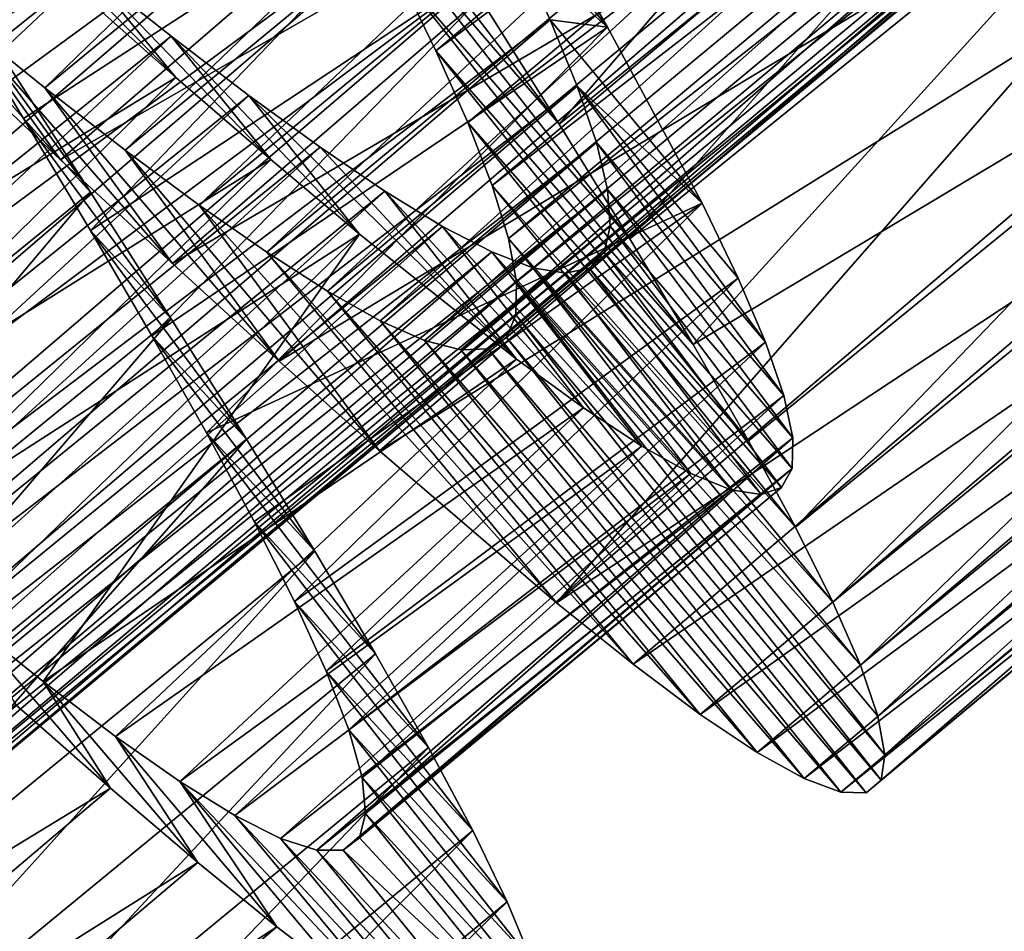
# Model space of a CAD drawing. Header units: millimetres. Extents: x -182 to 217, y -96 to 236.
# Tile 295 of 458: x 120.41 to 124.47, y -91.65 to -87.89. Entities that reach past the tile are written whole.
import ezdxf

# ---------------------------------------------------------------- set-up
doc = ezdxf.new("R2010")
doc.units = ezdxf.units.MM
doc.header["$LTSCALE"] = 52.148148
for name, color, linetype in [('969', 7, 'CONTINUOUS'), ('970', 7, 'CONTINUOUS'), ('971', 7, 'CONTINUOUS'), ('989', 7, 'CONTINUOUS'), ('990', 7, 'CONTINUOUS'), ('991', 7, 'CONTINUOUS')]:
    doc.layers.add(name, color=color, linetype=linetype)

msp = doc.modelspace()

# ---------------------------------------------------------------- linework, layer by layer
at = {"layer": '969', "color": 7, "linetype": 'CONTINUOUS', "true_color": 0xaaaaaa}
for points in [[(122.3127, -87.8145, -0.0798), (122.6311, -88.3205, 0.2989), (121.5735, -86.944, 2.032), (122.3127, -87.8145, -0.0798)], [(121.5735, -86.944, 2.032), (122.6311, -88.3205, 0.2989), (121.7805, -87.3314, 2.3177), (121.5735, -86.944, 2.032)], [(122.6311, -88.3205, 0.2989), (122.9226, -88.794, 0.7337), (121.7805, -87.3314, 2.3177), (122.6311, -88.3205, 0.2989)], [(121.7805, -87.3314, 2.3177), (122.9226, -88.794, 0.7337), (121.9645, -87.6903, 2.6478), (121.7805, -87.3314, 2.3177)], [(120.5742, -88.4677, 12.3911), (120.0959, -88.0188, 12.6437), (119.7903, -87.5873, 10.2833), (120.5742, -88.4677, 12.3911)], [(120.1578, -87.8886, 10.0696), (120.5742, -88.4677, 12.3911), (119.7903, -87.5873, 10.2833), (120.1578, -87.8886, 10.0696)], [(122.9226, -88.794, 0.7337), (123.1834, -89.2302, 1.2194), (121.9645, -87.6903, 2.6478), (122.9226, -88.794, 0.7337)], [(121.9645, -87.6903, 2.6478), (123.1834, -89.2302, 1.2194), (122.1228, -88.0182, 3.0189), (121.9645, -87.6903, 2.6478)], [(121.0353, -88.8956, 12.0736), (120.5742, -88.4677, 12.3911), (120.1578, -87.8886, 10.0696), (121.0353, -88.8956, 12.0736)], [(120.5095, -88.1706, 9.8039), (121.0353, -88.8956, 12.0736), (120.1578, -87.8886, 10.0696), (120.5095, -88.1706, 9.8039)], [(123.1834, -89.2302, 1.2194), (123.4119, -89.628, 1.7544), (122.1228, -88.0182, 3.0189), (123.1834, -89.2302, 1.2194)], [(122.1228, -88.0182, 3.0189), (123.4119, -89.628, 1.7544), (122.2539, -88.3144, 3.4297), (122.1228, -88.0182, 3.0189)], [(121.4761, -89.2986, 11.6937), (121.0353, -88.8956, 12.0736), (120.5095, -88.1706, 9.8039), (121.4761, -89.2986, 11.6937)], [(120.8405, -88.4277, 9.4908), (121.4761, -89.2986, 11.6937), (120.5095, -88.1706, 9.8039), (120.8405, -88.4277, 9.4908)], [(123.4119, -89.628, 1.7544), (123.6055, -89.9847, 2.3343), (122.2539, -88.3144, 3.4297), (123.4119, -89.628, 1.7544)], [(122.2539, -88.3144, 3.4297), (123.6055, -89.9847, 2.3343), (122.3545, -88.5741, 3.8726), (122.2539, -88.3144, 3.4297)], [(121.8893, -89.669, 11.2583), (121.4761, -89.2986, 11.6937), (120.8405, -88.4277, 9.4908), (121.8893, -89.669, 11.2583)], [(121.1457, -88.6547, 9.1359), (121.8893, -89.669, 11.2583), (120.8405, -88.4277, 9.4908), (121.1457, -88.6547, 9.1359)], [(123.6055, -89.9847, 2.3343), (123.7603, -90.2943, 2.9486), (122.3545, -88.5741, 3.8726), (123.6055, -89.9847, 2.3343)], [(122.3545, -88.5741, 3.8726), (123.7603, -90.2943, 2.9486), (122.422, -88.7935, 4.3401), (122.3545, -88.5741, 3.8726)], [(122.6203, -90.2966, 10.238), (121.8893, -89.669, 11.2583), (121.1457, -88.6547, 9.1359), (122.6203, -90.2966, 10.238)], [(121.4245, -88.8499, 8.7409), (122.6203, -90.2966, 10.238), (121.1457, -88.6547, 9.1359), (121.4245, -88.8499, 8.7409)], [(123.7603, -90.2943, 2.9486), (123.874, -90.5541, 3.5902), (122.422, -88.7935, 4.3401), (123.7603, -90.2943, 2.9486)], [(122.422, -88.7935, 4.3401), (123.874, -90.5541, 3.5902), (122.4552, -88.9721, 4.8294), (122.422, -88.7935, 4.3401)], [(122.9363, -90.5502, 9.6575), (122.6203, -90.2966, 10.238), (121.4245, -88.8499, 8.7409), (122.9363, -90.5502, 9.6575)], [(121.6751, -89.0106, 8.3096), (122.9363, -90.5502, 9.6575), (121.4245, -88.8499, 8.7409), (121.6751, -89.0106, 8.3096)], [(122.4552, -88.9721, 4.8294), (123.9745, -90.9235, 4.9478), (122.4527, -89.1085, 5.3351), (122.4552, -88.9721, 4.8294)], [(123.9459, -90.7644, 4.2586), (123.9745, -90.9235, 4.9478), (122.4552, -88.9721, 4.8294), (123.9459, -90.7644, 4.2586)], [(123.874, -90.5541, 3.5902), (123.9459, -90.7644, 4.2586), (122.4552, -88.9721, 4.8294), (123.874, -90.5541, 3.5902)], [(123.213, -90.7572, 9.0422), (122.9363, -90.5502, 9.6575), (121.6751, -89.0106, 8.3096), (123.213, -90.7572, 9.0422)], [(121.8926, -89.1323, 7.852), (123.213, -90.7572, 9.0422), (121.6751, -89.0106, 8.3096), (121.8926, -89.1323, 7.852)], [(122.4527, -89.1085, 5.3351), (123.9588, -91.029, 5.6452), (122.4138, -89.2009, 5.8476), (122.4527, -89.1085, 5.3351)], [(123.9745, -90.9235, 4.9478), (123.9588, -91.029, 5.6452), (122.4527, -89.1085, 5.3351), (123.9745, -90.9235, 4.9478)], [(123.4482, -90.9149, 8.3989), (123.213, -90.7572, 9.0422), (121.8926, -89.1323, 7.852), (123.4482, -90.9149, 8.3989)], [(122.076, -89.2134, 7.3717), (123.4482, -90.9149, 8.3989), (121.8926, -89.1323, 7.852), (122.076, -89.2134, 7.3717)], [(122.4138, -89.2009, 5.8476), (123.8982, -91.0803, 6.3434), (122.3381, -89.2488, 6.3608), (122.4138, -89.2009, 5.8476)], [(123.9588, -91.029, 5.6452), (123.8982, -91.0803, 6.3434), (122.4138, -89.2009, 5.8476), (123.9588, -91.029, 5.6452)], [(123.6417, -91.0223, 7.7297), (123.4482, -90.9149, 8.3989), (122.076, -89.2134, 7.3717), (123.6417, -91.0223, 7.7297)], [(122.2252, -89.2528, 6.8715), (123.6417, -91.0223, 7.7297), (122.076, -89.2134, 7.3717), (122.2252, -89.2528, 6.8715)], [(122.3381, -89.2488, 6.3608), (123.7924, -91.078, 7.0404), (122.2252, -89.2528, 6.8715), (122.3381, -89.2488, 6.3608)], [(123.7924, -91.078, 7.0404), (123.6417, -91.0223, 7.7297), (122.2252, -89.2528, 6.8715), (123.7924, -91.078, 7.0404)], [(123.8982, -91.0803, 6.3434), (123.7924, -91.078, 7.0404), (122.3381, -89.2488, 6.3608), (123.8982, -91.0803, 6.3434)]]:
    msp.add_3dface(points, dxfattribs=at)
at = {"layer": '970', "color": 7, "linetype": 'CONTINUOUS', "true_color": 0xaaaaaa}
for points in [[(124.3122, -87.5883, 11.2965), (124.6967, -87.9249, 10.8144), (123.8104, -86.987, 10.3873), (124.3122, -87.5883, 11.2965)], [(123.8104, -86.987, 10.3873), (124.6967, -87.9249, 10.8144), (124.1565, -87.2709, 9.9648), (123.8104, -86.987, 10.3873)], [(124.6967, -87.9249, 10.8144), (125.0493, -88.223, 10.2832), (124.1565, -87.2709, 9.9648), (124.6967, -87.9249, 10.8144)], [(124.1565, -87.2709, 9.9648), (125.0493, -88.223, 10.2832), (124.4731, -87.5192, 9.4972), (124.1565, -87.2709, 9.9648)], [(120.6968, -88.6012, -0.307), (120.3458, -88.0571, -0.5779), (120.1284, -87.8164, 0.5819), (120.6968, -88.6012, -0.307)], [(120.4215, -88.298, 0.8294), (120.6968, -88.6012, -0.307), (120.1284, -87.8164, 0.5819), (120.4215, -88.298, 0.8294)], [(121.03, -89.1244, 0.0285), (120.6968, -88.6012, -0.307), (120.4215, -88.298, 0.8294), (121.03, -89.1244, 0.0285)], [(120.6971, -88.7593, 1.1356), (121.03, -89.1244, 0.0285), (120.4215, -88.298, 0.8294), (120.6971, -88.7593, 1.1356)], [(121.3407, -89.6212, 0.4248), (121.03, -89.1244, 0.0285), (120.6971, -88.7593, 1.1356), (121.3407, -89.6212, 0.4248)], [(120.9505, -89.1941, 1.4962), (121.3407, -89.6212, 0.4248), (120.6971, -88.7593, 1.1356), (120.9505, -89.1941, 1.4962)], [(121.6231, -90.0834, 0.875), (121.3407, -89.6212, 0.4248), (120.9505, -89.1941, 1.4962), (121.6231, -90.0834, 0.875)], [(121.1766, -89.5954, 1.9048), (121.6231, -90.0834, 0.875), (120.9505, -89.1941, 1.4962), (121.1766, -89.5954, 1.9048)], [(121.8739, -90.5075, 1.375), (121.6231, -90.0834, 0.875), (121.1766, -89.5954, 1.9048), (121.8739, -90.5075, 1.375)], [(121.3733, -89.9615, 2.3588), (121.8739, -90.5075, 1.375), (121.1766, -89.5954, 1.9048), (121.3733, -89.9615, 2.3588)], [(122.092, -90.8931, 1.9235), (121.8739, -90.5075, 1.375), (121.3733, -89.9615, 2.3588), (122.092, -90.8931, 1.9235)], [(121.5389, -90.2912, 2.8559), (122.092, -90.8931, 1.9235), (121.3733, -89.9615, 2.3588), (121.5389, -90.2912, 2.8559)], [(122.2744, -91.2361, 2.5146), (122.092, -90.8931, 1.9235), (121.5389, -90.2912, 2.8559), (122.2744, -91.2361, 2.5146)], [(121.6696, -90.5788, 3.3871), (122.2744, -91.2361, 2.5146), (121.5389, -90.2912, 2.8559), (121.6696, -90.5788, 3.3871)], [(120.3892, -90.7175, 11.3918), (120.7805, -91.0621, 10.9203), (120.1721, -90.3569, 10.154), (120.3892, -90.7175, 11.3918)], [(120.1721, -90.3569, 10.154), (120.7805, -91.0621, 10.9203), (120.5016, -90.6209, 9.7056), (120.1721, -90.3569, 10.154)], [(122.4171, -91.5311, 3.1377), (122.2744, -91.2361, 2.5146), (121.6696, -90.5788, 3.3871), (122.4171, -91.5311, 3.1377)], [(121.7628, -90.821, 3.945), (122.4171, -91.5311, 3.1377), (121.6696, -90.5788, 3.3871), (121.7628, -90.821, 3.945)], [(120.7805, -91.0621, 10.9203), (121.1398, -91.3683, 10.3994), (120.5016, -90.6209, 9.7056), (120.7805, -91.0621, 10.9203)], [(120.5016, -90.6209, 9.7056), (121.1398, -91.3683, 10.3994), (120.8009, -90.8479, 9.2138), (120.5016, -90.6209, 9.7056)], [(122.5184, -91.7763, 3.7884), (122.4171, -91.5311, 3.1377), (121.7628, -90.821, 3.945), (122.5184, -91.7763, 3.7884)], [(121.8176, -91.0175, 4.5273), (122.5184, -91.7763, 3.7884), (121.7628, -90.821, 3.945), (121.8176, -91.0175, 4.5273)], [(121.1398, -91.3683, 10.3994), (121.466, -91.6343, 9.8316), (120.8009, -90.8479, 9.2138), (121.1398, -91.3683, 10.3994)], [(120.8009, -90.8479, 9.2138), (121.466, -91.6343, 9.8316), (121.0658, -91.0338, 8.6863), (120.8009, -90.8479, 9.2138)], [(122.5775, -91.9715, 4.4642), (122.5184, -91.7763, 3.7884), (121.8176, -91.0175, 4.5273), (122.5775, -91.9715, 4.4642)], [(121.8325, -91.1668, 5.1283), (122.5775, -91.9715, 4.4642), (121.8176, -91.0175, 4.5273), (121.8325, -91.1668, 5.1283)], [(121.7544, -91.8552, 9.2261), (122.0017, -92.0274, 8.5912), (121.0658, -91.0338, 8.6863), (121.7544, -91.8552, 9.2261)], [(121.0658, -91.0338, 8.6863), (122.0017, -92.0274, 8.5912), (121.2926, -91.1749, 8.1321), (121.0658, -91.0338, 8.6863)], [(121.466, -91.6343, 9.8316), (121.7544, -91.8552, 9.2261), (121.0658, -91.0338, 8.6863), (121.466, -91.6343, 9.8316)], [(122.0017, -92.0274, 8.5912), (122.2074, -92.1497, 7.9295), (121.2926, -91.1749, 8.1321), (122.0017, -92.0274, 8.5912)], [(121.2926, -91.1749, 8.1321), (122.2074, -92.1497, 7.9295), (121.4812, -91.27, 7.5536), (121.2926, -91.1749, 8.1321)], [(121.8067, -91.2668, 5.7371), (122.5929, -92.1146, 5.1567), (121.8325, -91.1668, 5.1283), (121.8067, -91.2668, 5.7371)], [(122.5929, -92.1146, 5.1567), (122.5775, -91.9715, 4.4642), (121.8325, -91.1668, 5.1283), (122.5929, -92.1146, 5.1567)], [(122.2074, -92.1497, 7.9295), (122.3709, -92.2208, 7.2452), (121.4812, -91.27, 7.5536), (122.2074, -92.1497, 7.9295)], [(121.4812, -91.27, 7.5536), (122.3709, -92.2208, 7.2452), (121.631, -91.318, 6.9544), (121.4812, -91.27, 7.5536)], [(121.7396, -91.3171, 6.3465), (122.5929, -92.1146, 5.1567), (121.8067, -91.2668, 5.7371), (121.7396, -91.3171, 6.3465)], [(121.631, -91.318, 6.9544), (122.49, -92.239, 6.5497), (121.7396, -91.3171, 6.3465), (121.631, -91.318, 6.9544)], [(122.3709, -92.2208, 7.2452), (122.49, -92.239, 6.5497), (121.631, -91.318, 6.9544), (122.3709, -92.2208, 7.2452)], [(122.49, -92.239, 6.5497), (122.5929, -92.1146, 5.1567), (121.7396, -91.3171, 6.3465), (122.49, -92.239, 6.5497)]]:
    msp.add_3dface(points, dxfattribs=at)
at = {"layer": '971', "color": 7, "linetype": 'CONTINUOUS', "true_color": 0xaaaaaa}
for points in [[(122.6311, -88.3205, 0.2989), (122.3127, -87.8145, -0.0798), (124.799, -85.8108, -0.0476), (122.6311, -88.3205, 0.2989)], [(122.6311, -88.3205, 0.2989), (124.799, -85.8108, -0.0476), (125.115, -86.3139, 0.3363), (122.6311, -88.3205, 0.2989)], [(119.6012, -87.551, 12.8307), (120.0959, -88.0188, 12.6437), (122.5137, -85.9315, 12.6608), (119.6012, -87.551, 12.8307)], [(120.0959, -88.0188, 12.6437), (122.9922, -86.3809, 12.414), (122.5137, -85.9315, 12.6608), (120.0959, -88.0188, 12.6437)], [(122.9226, -88.794, 0.7337), (122.6311, -88.3205, 0.2989), (125.115, -86.3139, 0.3363), (122.9226, -88.794, 0.7337)], [(122.9226, -88.794, 0.7337), (125.115, -86.3139, 0.3363), (125.4037, -86.7839, 0.7757), (122.9226, -88.794, 0.7337)], [(120.0959, -88.0188, 12.6437), (120.5742, -88.4677, 12.3911), (122.9922, -86.3809, 12.414), (120.0959, -88.0188, 12.6437)], [(120.5742, -88.4677, 12.3911), (123.4538, -86.8097, 12.1024), (122.9922, -86.3809, 12.414), (120.5742, -88.4677, 12.3911)], [(123.1834, -89.2302, 1.2194), (122.9226, -88.794, 0.7337), (125.4037, -86.7839, 0.7757), (123.1834, -89.2302, 1.2194)], [(123.1834, -89.2302, 1.2194), (125.4037, -86.7839, 0.7757), (125.8864, -87.6097, 1.8034), (123.1834, -89.2302, 1.2194)], [(120.5742, -88.4677, 12.3911), (121.0353, -88.8956, 12.0736), (123.4538, -86.8097, 12.1024), (120.5742, -88.4677, 12.3911)], [(121.0353, -88.8956, 12.0736), (123.8963, -87.2148, 11.7277), (123.4538, -86.8097, 12.1024), (121.0353, -88.8956, 12.0736)], [(121.0353, -88.8956, 12.0736), (121.4761, -89.2986, 11.6937), (123.8963, -87.2148, 11.7277), (121.0353, -88.8956, 12.0736)], [(121.4761, -89.2986, 11.6937), (124.3122, -87.5883, 11.2965), (123.8963, -87.2148, 11.7277), (121.4761, -89.2986, 11.6937)], [(121.4761, -89.2986, 11.6937), (121.8893, -89.669, 11.2583), (124.3122, -87.5883, 11.2965), (121.4761, -89.2986, 11.6937)], [(121.8893, -89.669, 11.2583), (124.6967, -87.9249, 10.8144), (124.3122, -87.5883, 11.2965), (121.8893, -89.669, 11.2583)], [(123.4119, -89.628, 1.7544), (123.1834, -89.2302, 1.2194), (125.8864, -87.6097, 1.8034), (123.4119, -89.628, 1.7544)], [(123.6055, -89.9847, 2.3343), (123.4119, -89.628, 1.7544), (125.8864, -87.6097, 1.8034), (123.6055, -89.9847, 2.3343)], [(123.6055, -89.9847, 2.3343), (125.8864, -87.6097, 1.8034), (126.0767, -87.9624, 2.3865), (123.6055, -89.9847, 2.3343)], [(121.8893, -89.669, 11.2583), (122.6203, -90.2966, 10.238), (124.6967, -87.9249, 10.8144), (121.8893, -89.669, 11.2583)], [(122.6203, -90.2966, 10.238), (125.0493, -88.223, 10.2832), (124.6967, -87.9249, 10.8144), (122.6203, -90.2966, 10.238)], [(123.7603, -90.2943, 2.9486), (123.6055, -89.9847, 2.3343), (126.0767, -87.9624, 2.3865), (123.7603, -90.2943, 2.9486)], [(123.7603, -90.2943, 2.9486), (126.0767, -87.9624, 2.3865), (126.228, -88.2678, 3.0035), (123.7603, -90.2943, 2.9486)], [(118.2209, -90.6215, -0.3244), (120.3458, -88.0571, -0.5779), (120.6968, -88.6012, -0.307), (118.2209, -90.6215, -0.3244)], [(122.6203, -90.2966, 10.238), (125.368, -88.4799, 9.7064), (125.0493, -88.223, 10.2832), (122.6203, -90.2966, 10.238)], [(123.874, -90.5541, 3.5902), (123.7603, -90.2943, 2.9486), (126.228, -88.2678, 3.0035), (123.874, -90.5541, 3.5902)], [(123.874, -90.5541, 3.5902), (126.228, -88.2678, 3.0035), (126.3382, -88.5236, 3.6486), (123.874, -90.5541, 3.5902)], [(122.6203, -90.2966, 10.238), (122.9363, -90.5502, 9.6575), (125.368, -88.4799, 9.7064), (122.6203, -90.2966, 10.238)], [(122.9363, -90.5502, 9.6575), (125.6478, -88.6907, 9.0943), (125.368, -88.4799, 9.7064), (122.9363, -90.5502, 9.6575)], [(123.9459, -90.7644, 4.2586), (123.874, -90.5541, 3.5902), (126.3382, -88.5236, 3.6486), (123.9459, -90.7644, 4.2586)], [(123.9459, -90.7644, 4.2586), (126.3382, -88.5236, 3.6486), (126.4063, -88.7295, 4.3194), (123.9459, -90.7644, 4.2586)], [(118.5553, -91.1462, 0.0075), (118.2209, -90.6215, -0.3244), (120.6968, -88.6012, -0.307), (118.5553, -91.1462, 0.0075)], [(118.5553, -91.1462, 0.0075), (120.6968, -88.6012, -0.307), (121.03, -89.1244, 0.0285), (118.5553, -91.1462, 0.0075)], [(122.9363, -90.5502, 9.6575), (123.213, -90.7572, 9.0422), (125.6478, -88.6907, 9.0943), (122.9363, -90.5502, 9.6575)], [(123.213, -90.7572, 9.0422), (125.8863, -88.8524, 8.4538), (125.6478, -88.6907, 9.0943), (123.213, -90.7572, 9.0422)], [(123.9745, -90.9235, 4.9478), (123.9459, -90.7644, 4.2586), (126.4063, -88.7295, 4.3194), (123.9745, -90.9235, 4.9478)], [(123.9745, -90.9235, 4.9478), (126.4063, -88.7295, 4.3194), (126.4311, -88.8838, 5.0094), (123.9745, -90.9235, 4.9478)], [(123.213, -90.7572, 9.0422), (123.4482, -90.9149, 8.3989), (125.8863, -88.8524, 8.4538), (123.213, -90.7572, 9.0422)], [(123.4482, -90.9149, 8.3989), (126.0832, -88.964, 7.7868), (125.8863, -88.8524, 8.4538), (123.4482, -90.9149, 8.3989)], [(123.9588, -91.029, 5.6452), (123.9745, -90.9235, 4.9478), (126.4311, -88.8838, 5.0094), (123.9588, -91.029, 5.6452)], [(123.9588, -91.029, 5.6452), (126.4311, -88.8838, 5.0094), (126.4114, -88.9844, 5.7057), (123.9588, -91.029, 5.6452)], [(123.4482, -90.9149, 8.3989), (123.6417, -91.0223, 7.7297), (126.0832, -88.964, 7.7868), (123.4482, -90.9149, 8.3989)], [(123.6417, -91.0223, 7.7297), (126.2375, -89.0241, 7.099), (126.0832, -88.964, 7.7868), (123.6417, -91.0223, 7.7297)], [(123.8982, -91.0803, 6.3434), (123.9588, -91.029, 5.6452), (126.4114, -88.9844, 5.7057), (123.8982, -91.0803, 6.3434)], [(123.8982, -91.0803, 6.3434), (126.4114, -88.9844, 5.7057), (126.3471, -89.031, 6.4026), (123.8982, -91.0803, 6.3434)], [(123.6417, -91.0223, 7.7297), (123.7924, -91.078, 7.0404), (126.2375, -89.0241, 7.099), (123.6417, -91.0223, 7.7297)], [(123.7924, -91.078, 7.0404), (126.3471, -89.031, 6.4026), (126.2375, -89.0241, 7.099), (123.7924, -91.078, 7.0404)], [(123.7924, -91.078, 7.0404), (123.8982, -91.0803, 6.3434), (126.3471, -89.031, 6.4026), (123.7924, -91.078, 7.0404)], [(118.8676, -91.645, 0.4007), (118.5553, -91.1462, 0.0075), (121.03, -89.1244, 0.0285), (118.8676, -91.645, 0.4007)], [(118.8676, -91.645, 0.4007), (121.03, -89.1244, 0.0285), (121.3407, -89.6212, 0.4248), (118.8676, -91.645, 0.4007)], [(119.1519, -92.1097, 0.8484), (118.8676, -91.645, 0.4007), (121.3407, -89.6212, 0.4248), (119.1519, -92.1097, 0.8484)], [(119.1519, -92.1097, 0.8484), (121.3407, -89.6212, 0.4248), (121.6231, -90.0834, 0.875), (119.1519, -92.1097, 0.8484)], [(119.4047, -92.5363, 1.346), (119.1519, -92.1097, 0.8484), (121.6231, -90.0834, 0.875), (119.4047, -92.5363, 1.346)], [(119.4047, -92.5363, 1.346), (121.6231, -90.0834, 0.875), (121.8739, -90.5075, 1.375), (119.4047, -92.5363, 1.346)], [(119.6248, -92.9242, 1.8923), (119.4047, -92.5363, 1.346), (121.8739, -90.5075, 1.375), (119.6248, -92.9242, 1.8923)], [(119.6248, -92.9242, 1.8923), (121.8739, -90.5075, 1.375), (122.092, -90.8931, 1.9235), (119.6248, -92.9242, 1.8923)], [(117.9519, -92.7854, 11.3711), (120.7805, -91.0621, 10.9203), (120.3892, -90.7175, 11.3918), (117.9519, -92.7854, 11.3711)], [(119.8094, -93.2699, 2.4817), (119.6248, -92.9242, 1.8923), (122.092, -90.8931, 1.9235), (119.8094, -93.2699, 2.4817)], [(119.8094, -93.2699, 2.4817), (122.092, -90.8931, 1.9235), (122.2744, -91.2361, 2.5146), (119.8094, -93.2699, 2.4817)], [(117.9519, -92.7854, 11.3711), (118.3419, -93.1285, 10.897), (120.7805, -91.0621, 10.9203), (117.9519, -92.7854, 11.3711)], [(118.3419, -93.1285, 10.897), (121.1398, -91.3683, 10.3994), (120.7805, -91.0621, 10.9203), (118.3419, -93.1285, 10.897)], [(119.9543, -93.5677, 3.1037), (119.8094, -93.2699, 2.4817), (122.2744, -91.2361, 2.5146), (119.9543, -93.5677, 3.1037)], [(119.9543, -93.5677, 3.1037), (122.2744, -91.2361, 2.5146), (122.4171, -91.5311, 3.1377), (119.9543, -93.5677, 3.1037)], [(118.3419, -93.1285, 10.897), (118.7, -93.4331, 10.3733), (121.1398, -91.3683, 10.3994), (118.3419, -93.1285, 10.897)], [(118.7, -93.4331, 10.3733), (121.466, -91.6343, 9.8316), (121.1398, -91.3683, 10.3994), (118.7, -93.4331, 10.3733)], [(120.058, -93.8158, 3.7532), (119.9543, -93.5677, 3.1037), (122.4171, -91.5311, 3.1377), (120.058, -93.8158, 3.7532)], [(120.058, -93.8158, 3.7532), (122.4171, -91.5311, 3.1377), (122.5184, -91.7763, 3.7884), (120.058, -93.8158, 3.7532)], [(118.7, -93.4331, 10.3733), (119.0247, -93.6973, 9.8032), (121.466, -91.6343, 9.8316), (118.7, -93.4331, 10.3733)], [(119.0247, -93.6973, 9.8032), (121.7544, -91.8552, 9.2261), (121.466, -91.6343, 9.8316), (119.0247, -93.6973, 9.8032)]]:
    msp.add_3dface(points, dxfattribs=at)
at = {"layer": '989', "color": 7, "linetype": 'CONTINUOUS', "true_color": 0xaaaaaa}
for points in [[(116.2023, -87.459, 1.4571), (116.4621, -87.9091, 1.4048), (120.6349, -84.2993, 1.4102), (116.2023, -87.459, 1.4571)], [(120.6349, -84.2993, 1.4102), (116.4621, -87.9091, 1.4048), (120.8943, -84.7478, 1.4046), (120.6349, -84.2993, 1.4102)], [(120.5095, -88.1706, 9.8039), (120.1578, -87.8886, 10.0696), (124.411, -84.3889, 10.0482), (120.5095, -88.1706, 9.8039)], [(124.7603, -84.6682, 9.7789), (120.5095, -88.1706, 9.8039), (124.411, -84.3889, 10.0482), (124.7603, -84.6682, 9.7789)], [(121.9645, -87.6903, 2.6478), (122.1228, -88.0182, 3.0189), (126.3384, -84.4802, 3.0032), (121.9645, -87.6903, 2.6478)], [(126.3384, -84.4802, 3.0032), (122.1228, -88.0182, 3.0189), (126.4704, -84.7769, 3.4113), (126.3384, -84.4802, 3.0032)], [(120.8405, -88.4277, 9.4908), (120.5095, -88.1706, 9.8039), (124.7603, -84.6682, 9.7789), (120.8405, -88.4277, 9.4908)], [(125.0882, -84.9222, 9.463), (120.8405, -88.4277, 9.4908), (124.7603, -84.6682, 9.7789), (125.0882, -84.9222, 9.463)], [(116.4621, -87.9091, 1.4048), (116.7226, -88.3594, 1.4101), (120.8943, -84.7478, 1.4046), (116.4621, -87.9091, 1.4048)], [(120.8943, -84.7478, 1.4046), (116.7226, -88.3594, 1.4101), (121.153, -85.196, 1.4562), (120.8943, -84.7478, 1.4046)], [(122.1228, -88.0182, 3.0189), (122.2539, -88.3144, 3.4297), (126.4704, -84.7769, 3.4113), (122.1228, -88.0182, 3.0189)], [(126.4704, -84.7769, 3.4113), (122.2539, -88.3144, 3.4297), (126.5721, -85.0377, 3.8519), (126.4704, -84.7769, 3.4113)], [(121.1457, -88.6547, 9.1359), (120.8405, -88.4277, 9.4908), (125.0882, -84.9222, 9.463), (121.1457, -88.6547, 9.1359)], [(125.3908, -85.1463, 9.1053), (121.1457, -88.6547, 9.1359), (125.0882, -84.9222, 9.463), (125.3908, -85.1463, 9.1053)], [(122.2539, -88.3144, 3.4297), (122.3545, -88.5741, 3.8726), (126.5721, -85.0377, 3.8519), (122.2539, -88.3144, 3.4297)], [(126.5721, -85.0377, 3.8519), (122.3545, -88.5741, 3.8726), (126.6411, -85.2584, 4.3171), (126.5721, -85.0377, 3.8519)], [(121.4245, -88.8499, 8.7409), (121.1457, -88.6547, 9.1359), (125.3908, -85.1463, 9.1053), (121.4245, -88.8499, 8.7409)], [(125.667, -85.3385, 8.7079), (121.4245, -88.8499, 8.7409), (125.3908, -85.1463, 9.1053), (125.667, -85.3385, 8.7079)], [(116.7226, -88.3594, 1.4101), (116.9817, -88.8088, 1.473), (121.153, -85.196, 1.4562), (116.7226, -88.3594, 1.4101)], [(121.153, -85.196, 1.4562), (116.9817, -88.8088, 1.473), (121.4071, -85.6393, 1.5646), (121.153, -85.196, 1.4562)], [(122.3545, -88.5741, 3.8726), (122.422, -88.7935, 4.3401), (126.6411, -85.2584, 4.3171), (122.3545, -88.5741, 3.8726)], [(126.6411, -85.2584, 4.3171), (122.422, -88.7935, 4.3401), (126.6758, -85.4384, 4.8036), (126.6411, -85.2584, 4.3171)], [(121.6751, -89.0106, 8.3096), (121.4245, -88.8499, 8.7409), (125.667, -85.3385, 8.7079), (121.6751, -89.0106, 8.3096)], [(125.9144, -85.4957, 8.2756), (121.6751, -89.0106, 8.3096), (125.667, -85.3385, 8.7079), (125.9144, -85.4957, 8.2756)], [(122.422, -88.7935, 4.3401), (122.4552, -88.9721, 4.8294), (126.6758, -85.4384, 4.8036), (122.422, -88.7935, 4.3401)], [(126.6758, -85.4384, 4.8036), (122.4552, -88.9721, 4.8294), (126.6753, -85.5767, 5.3073), (126.6758, -85.4384, 4.8036)], [(121.8926, -89.1323, 7.852), (121.6751, -89.0106, 8.3096), (125.9144, -85.4957, 8.2756), (121.8926, -89.1323, 7.852)], [(126.1288, -85.6142, 7.8172), (121.8926, -89.1323, 7.852), (125.9144, -85.4957, 8.2756), (126.1288, -85.6142, 7.8172)], [(122.4552, -88.9721, 4.8294), (122.4527, -89.1085, 5.3351), (126.6753, -85.5767, 5.3073), (122.4552, -88.9721, 4.8294)], [(126.6753, -85.5767, 5.3073), (122.4527, -89.1085, 5.3351), (126.6386, -85.6712, 5.8175), (126.6753, -85.5767, 5.3073)], [(122.076, -89.2134, 7.3717), (121.8926, -89.1323, 7.852), (126.1288, -85.6142, 7.8172), (122.076, -89.2134, 7.3717)], [(126.3092, -85.6921, 7.3369), (122.076, -89.2134, 7.3717), (126.1288, -85.6142, 7.8172), (126.3092, -85.6921, 7.3369)], [(116.9817, -88.8088, 1.473), (117.2349, -89.2512, 1.5926), (121.4071, -85.6393, 1.5646), (116.9817, -88.8088, 1.473)], [(121.4071, -85.6393, 1.5646), (117.2349, -89.2512, 1.5926), (121.6502, -86.0686, 1.7272), (121.4071, -85.6393, 1.5646)], [(122.2252, -89.2528, 6.8715), (122.076, -89.2134, 7.3717), (126.3092, -85.6921, 7.3369), (122.2252, -89.2528, 6.8715)], [(126.4554, -85.7284, 6.8373), (122.2252, -89.2528, 6.8715), (126.3092, -85.6921, 7.3369), (126.4554, -85.7284, 6.8373)], [(122.4527, -89.1085, 5.3351), (122.4138, -89.2009, 5.8476), (126.6386, -85.6712, 5.8175), (122.4527, -89.1085, 5.3351)], [(126.6386, -85.6712, 5.8175), (122.4138, -89.2009, 5.8476), (126.5655, -85.7216, 6.3281), (126.6386, -85.6712, 5.8175)], [(122.3381, -89.2488, 6.3608), (122.2252, -89.2528, 6.8715), (126.4554, -85.7284, 6.8373), (122.3381, -89.2488, 6.3608)], [(122.4138, -89.2009, 5.8476), (122.3381, -89.2488, 6.3608), (126.5655, -85.7216, 6.3281), (122.4138, -89.2009, 5.8476)], [(126.5655, -85.7216, 6.3281), (122.3381, -89.2488, 6.3608), (126.4554, -85.7284, 6.8373), (126.5655, -85.7216, 6.3281)], [(117.2349, -89.2512, 1.5926), (117.4759, -89.6783, 1.7662), (121.6502, -86.0686, 1.7272), (117.2349, -89.2512, 1.5926)], [(121.6502, -86.0686, 1.7272), (117.4759, -89.6783, 1.7662), (121.8796, -86.4815, 1.943), (121.6502, -86.0686, 1.7272)], [(117.4759, -89.6783, 1.7662), (117.7028, -90.0885, 1.9931), (121.8796, -86.4815, 1.943), (117.4759, -89.6783, 1.7662)], [(121.8796, -86.4815, 1.943), (117.7028, -90.0885, 1.9931), (122.0929, -86.8758, 2.2105), (121.8796, -86.4815, 1.943)], [(117.7028, -90.0885, 1.9931), (117.9129, -90.4795, 2.2716), (122.0929, -86.8758, 2.2105), (117.7028, -90.0885, 1.9931)], [(122.0929, -86.8758, 2.2105), (117.9129, -90.4795, 2.2716), (122.2852, -87.2447, 2.5247), (122.0929, -86.8758, 2.2105)], [(117.9129, -90.4795, 2.2716), (118.1008, -90.8434, 2.5956), (122.2852, -87.2447, 2.5247), (117.9129, -90.4795, 2.2716)], [(122.2852, -87.2447, 2.5247), (118.1008, -90.8434, 2.5956), (122.4527, -87.5835, 2.8809), (122.2852, -87.2447, 2.5247)], [(120.687, -87.6856, 9.9674), (116.3727, -91.1363, 10.0338), (120.3266, -87.3926, 10.202), (120.687, -87.6856, 9.9674)], [(118.1008, -90.8434, 2.5956), (118.2633, -91.1766, 2.9614), (122.4527, -87.5835, 2.8809), (118.1008, -90.8434, 2.5956)], [(122.4527, -87.5835, 2.8809), (118.2633, -91.1766, 2.9614), (122.5936, -87.8908, 3.277), (122.4527, -87.5835, 2.8809)], [(116.7219, -91.4151, 9.7607), (116.3727, -91.1363, 10.0338), (120.687, -87.6856, 9.9674), (116.7219, -91.4151, 9.7607)], [(121.03, -87.9575, 9.6826), (116.7219, -91.4151, 9.7607), (120.687, -87.6856, 9.9674), (121.03, -87.9575, 9.6826)], [(118.2633, -91.1766, 2.9614), (118.3987, -91.4779, 3.3668), (122.5936, -87.8908, 3.277), (118.2633, -91.1766, 2.9614)], [(122.5936, -87.8908, 3.277), (118.3987, -91.4779, 3.3668), (122.7054, -88.1635, 3.7081), (122.5936, -87.8908, 3.277)], [(117.0494, -91.6681, 9.4411), (116.7219, -91.4151, 9.7607), (121.03, -87.9575, 9.6826), (117.0494, -91.6681, 9.4411)], [(121.3501, -88.2022, 9.353), (117.0494, -91.6681, 9.4411), (121.03, -87.9575, 9.6826), (121.3501, -88.2022, 9.353)], [(118.3987, -91.4779, 3.3668), (118.504, -91.7433, 3.8057), (122.7054, -88.1635, 3.7081), (118.3987, -91.4779, 3.3668)], [(122.7054, -88.1635, 3.7081), (118.504, -91.7433, 3.8057), (122.785, -88.3973, 4.166), (122.7054, -88.1635, 3.7081)], [(117.3511, -91.8908, 9.0796), (117.0494, -91.6681, 9.4411), (121.3501, -88.2022, 9.353), (117.3511, -91.8908, 9.0796)], [(121.6444, -88.4164, 8.9824), (117.3511, -91.8908, 9.0796), (121.3501, -88.2022, 9.353), (121.6444, -88.4164, 8.9824)], [(117.6263, -92.0813, 8.6784), (117.3511, -91.8908, 9.0796), (121.6444, -88.4164, 8.9824), (117.6263, -92.0813, 8.6784)], [(121.9117, -88.5978, 8.573), (117.6263, -92.0813, 8.6784), (121.6444, -88.4164, 8.9824), (121.9117, -88.5978, 8.573)], [(118.504, -91.7433, 3.8057), (118.5765, -91.9689, 4.2701), (122.785, -88.3973, 4.166), (118.504, -91.7433, 3.8057)], [(122.785, -88.3973, 4.166), (118.5765, -91.9689, 4.2701), (122.8307, -88.5902, 4.6458), (122.785, -88.3973, 4.166)], [(118.5765, -91.9689, 4.2701), (118.6148, -92.1534, 4.7563), (122.8307, -88.5902, 4.6458), (118.5765, -91.9689, 4.2701)], [(122.8307, -88.5902, 4.6458), (118.6148, -92.1534, 4.7563), (122.8416, -88.7421, 5.1449), (122.8307, -88.5902, 4.6458)], [(117.8722, -92.2363, 8.2426), (117.6263, -92.0813, 8.6784), (121.9117, -88.5978, 8.573), (117.8722, -92.2363, 8.2426)], [(122.149, -88.743, 8.1314), (117.8722, -92.2363, 8.2426), (121.9117, -88.5978, 8.573), (122.149, -88.743, 8.1314)], [(118.0847, -92.3521, 7.7811), (117.8722, -92.2363, 8.2426), (122.149, -88.743, 8.1314), (118.0847, -92.3521, 7.7811)], [(122.3526, -88.8486, 7.6657), (118.0847, -92.3521, 7.7811), (122.149, -88.743, 8.1314), (122.3526, -88.8486, 7.6657)], [(118.6148, -92.1534, 4.7563), (118.6176, -92.2962, 5.2602), (122.8416, -88.7421, 5.1449), (118.6148, -92.1534, 4.7563)], [(122.8416, -88.7421, 5.1449), (118.6176, -92.2962, 5.2602), (122.8166, -88.8508, 5.6541), (122.8416, -88.7421, 5.1449)], [(118.2629, -92.427, 7.2978), (118.0847, -92.3521, 7.7811), (122.3526, -88.8486, 7.6657), (118.2629, -92.427, 7.2978)], [(122.5221, -88.9134, 7.1786), (118.2629, -92.427, 7.2978), (122.3526, -88.8486, 7.6657), (122.5221, -88.9134, 7.1786)], [(118.6176, -92.2962, 5.2602), (118.5841, -92.395, 5.772), (122.8166, -88.8508, 5.6541), (118.6176, -92.2962, 5.2602)], [(122.8166, -88.8508, 5.6541), (118.5841, -92.395, 5.772), (122.7552, -88.9152, 6.1645), (122.8166, -88.8508, 5.6541)], [(118.4067, -92.46, 6.7954), (118.2629, -92.427, 7.2978), (122.5221, -88.9134, 7.1786), (118.4067, -92.46, 6.7954)], [(122.6571, -88.9359, 6.6745), (118.4067, -92.46, 6.7954), (122.5221, -88.9134, 7.1786), (122.6571, -88.9359, 6.6745)], [(118.5841, -92.395, 5.772), (118.514, -92.4495, 6.2843), (122.7552, -88.9152, 6.1645), (118.5841, -92.395, 5.772)], [(122.7552, -88.9152, 6.1645), (118.514, -92.4495, 6.2843), (122.6571, -88.9359, 6.6745), (122.7552, -88.9152, 6.1645)], [(118.514, -92.4495, 6.2843), (118.4067, -92.46, 6.7954), (122.6571, -88.9359, 6.6745), (118.514, -92.4495, 6.2843)]]:
    msp.add_3dface(points, dxfattribs=at)
at = {"layer": '990', "color": 7, "linetype": 'CONTINUOUS', "true_color": 0xaaaaaa}
for points in [[(122.2852, -87.2447, 2.5247), (122.4527, -87.5835, 2.8809), (122.8299, -87.9202, 1.69), (122.2852, -87.2447, 2.5247)], [(122.5914, -87.5047, 1.3083), (122.2852, -87.2447, 2.5247), (122.8299, -87.9202, 1.69), (122.5914, -87.5047, 1.3083)], [(121.0494, -88.1283, 11.0228), (120.3266, -87.3926, 10.202), (120.2134, -87.3867, 11.5152), (121.0494, -88.1283, 11.0228)], [(120.687, -87.6856, 9.9674), (120.3266, -87.3926, 10.202), (121.0494, -88.1283, 11.0228), (120.687, -87.6856, 9.9674)], [(122.4527, -87.5835, 2.8809), (122.5936, -87.8908, 3.277), (122.8299, -87.9202, 1.69), (122.4527, -87.5835, 2.8809)], [(121.03, -87.9575, 9.6826), (120.687, -87.6856, 9.9674), (121.4411, -88.4669, 10.6909), (121.03, -87.9575, 9.6826)], [(121.4411, -88.4669, 10.6909), (120.687, -87.6856, 9.9674), (121.0494, -88.1283, 11.0228), (121.4411, -88.4669, 10.6909)], [(122.5936, -87.8908, 3.277), (122.7054, -88.1635, 3.7081), (123.2209, -88.6477, 2.5886), (122.5936, -87.8908, 3.277)], [(122.8299, -87.9202, 1.69), (122.5936, -87.8908, 3.277), (123.2209, -88.6477, 2.5886), (122.8299, -87.9202, 1.69)], [(121.3501, -88.2022, 9.353), (121.03, -87.9575, 9.6826), (121.8075, -88.7756, 10.3089), (121.3501, -88.2022, 9.353)], [(121.8075, -88.7756, 10.3089), (121.03, -87.9575, 9.6826), (121.4411, -88.4669, 10.6909), (121.8075, -88.7756, 10.3089)], [(122.7054, -88.1635, 3.7081), (122.785, -88.3973, 4.166), (123.4824, -89.2212, 3.6398), (122.7054, -88.1635, 3.7081)], [(123.2209, -88.6477, 2.5886), (122.7054, -88.1635, 3.7081), (123.3696, -88.9562, 3.0994), (123.2209, -88.6477, 2.5886)], [(123.3696, -88.9562, 3.0994), (122.7054, -88.1635, 3.7081), (123.4824, -89.2212, 3.6398), (123.3696, -88.9562, 3.0994)], [(121.6444, -88.4164, 8.9824), (121.3501, -88.2022, 9.353), (122.4543, -89.2905, 9.4087), (121.6444, -88.4164, 8.9824)], [(122.4543, -89.2905, 9.4087), (121.3501, -88.2022, 9.353), (121.8075, -88.7756, 10.3089), (122.4543, -89.2905, 9.4087)], [(121.9117, -88.5978, 8.573), (121.6444, -88.4164, 8.9824), (122.4543, -89.2905, 9.4087), (121.9117, -88.5978, 8.573)], [(122.785, -88.3973, 4.166), (122.8307, -88.5902, 4.6458), (123.5578, -89.4412, 4.2053), (122.785, -88.3973, 4.166)], [(123.4824, -89.2212, 3.6398), (122.785, -88.3973, 4.166), (123.5578, -89.4412, 4.2053), (123.4824, -89.2212, 3.6398)], [(122.8307, -88.5902, 4.6458), (122.8416, -88.7421, 5.1449), (123.5946, -89.6155, 4.7928), (122.8307, -88.5902, 4.6458)], [(123.5578, -89.4412, 4.2053), (122.8307, -88.5902, 4.6458), (123.5946, -89.6155, 4.7928), (123.5578, -89.4412, 4.2053)], [(122.149, -88.743, 8.1314), (121.9117, -88.5978, 8.573), (122.7312, -89.4915, 8.8978), (122.149, -88.743, 8.1314)], [(122.7312, -89.4915, 8.8978), (121.9117, -88.5978, 8.573), (122.4543, -89.2905, 9.4087), (122.7312, -89.4915, 8.8978)], [(122.3526, -88.8486, 7.6657), (122.149, -88.743, 8.1314), (122.9717, -89.6495, 8.3571), (122.3526, -88.8486, 7.6657)], [(122.9717, -89.6495, 8.3571), (122.149, -88.743, 8.1314), (122.7312, -89.4915, 8.8978), (122.9717, -89.6495, 8.3571)], [(122.8416, -88.7421, 5.1449), (122.8166, -88.8508, 5.6541), (123.5916, -89.7424, 5.3943), (122.8416, -88.7421, 5.1449)], [(123.5946, -89.6155, 4.7928), (122.8416, -88.7421, 5.1449), (123.5916, -89.7424, 5.3943), (123.5946, -89.6155, 4.7928)], [(122.5221, -88.9134, 7.1786), (122.3526, -88.8486, 7.6657), (123.1744, -89.7626, 7.7918), (122.5221, -88.9134, 7.1786)], [(123.1744, -89.7626, 7.7918), (122.3526, -88.8486, 7.6657), (122.9717, -89.6495, 8.3571), (123.1744, -89.7626, 7.7918)], [(122.8166, -88.8508, 5.6541), (122.7552, -88.9152, 6.1645), (123.5483, -89.8202, 5.9987), (122.8166, -88.8508, 5.6541)], [(123.5916, -89.7424, 5.3943), (122.8166, -88.8508, 5.6541), (123.5483, -89.8202, 5.9987), (123.5916, -89.7424, 5.3943)], [(122.6571, -88.9359, 6.6745), (122.5221, -88.9134, 7.1786), (123.3392, -89.8297, 7.2043), (122.6571, -88.9359, 6.6745)], [(123.3392, -89.8297, 7.2043), (122.5221, -88.9134, 7.1786), (123.1744, -89.7626, 7.7918), (123.3392, -89.8297, 7.2043)], [(122.7552, -88.9152, 6.1645), (122.6571, -88.9359, 6.6745), (123.4643, -89.8491, 6.6029), (122.7552, -88.9152, 6.1645)], [(123.5483, -89.8202, 5.9987), (122.7552, -88.9152, 6.1645), (123.4643, -89.8491, 6.6029), (123.5483, -89.8202, 5.9987)], [(123.4643, -89.8491, 6.6029), (122.6571, -88.9359, 6.6745), (123.3392, -89.8297, 7.2043), (123.4643, -89.8491, 6.6029)]]:
    msp.add_3dface(points, dxfattribs=at)
at = {"layer": '991', "color": 7, "linetype": 'CONTINUOUS', "true_color": 0xaaaaaa}
for points in [[(120.4215, -88.298, 0.8294), (120.1284, -87.8164, 0.5819), (122.328, -87.0589, 0.9764), (120.4215, -88.298, 0.8294)], [(120.6971, -88.7593, 1.1356), (120.4215, -88.298, 0.8294), (122.328, -87.0589, 0.9764), (120.6971, -88.7593, 1.1356)], [(120.6971, -88.7593, 1.1356), (122.328, -87.0589, 0.9764), (122.5914, -87.5047, 1.3083), (120.6971, -88.7593, 1.1356)], [(119.0204, -89.371, 11.2079), (121.0494, -88.1283, 11.0228), (120.2134, -87.3867, 11.5152), (119.0204, -89.371, 11.2079)], [(120.9505, -89.1941, 1.4962), (120.6971, -88.7593, 1.1356), (122.5914, -87.5047, 1.3083), (120.9505, -89.1941, 1.4962)], [(120.9505, -89.1941, 1.4962), (122.5914, -87.5047, 1.3083), (122.8299, -87.9202, 1.69), (120.9505, -89.1941, 1.4962)], [(121.1766, -89.5954, 1.9048), (120.9505, -89.1941, 1.4962), (122.8299, -87.9202, 1.69), (121.1766, -89.5954, 1.9048)], [(121.1766, -89.5954, 1.9048), (122.8299, -87.9202, 1.69), (123.2209, -88.6477, 2.5886), (121.1766, -89.5954, 1.9048)], [(119.0204, -89.371, 11.2079), (119.4272, -89.7272, 10.9098), (121.0494, -88.1283, 11.0228), (119.0204, -89.371, 11.2079)], [(119.4272, -89.7272, 10.9098), (121.4411, -88.4669, 10.6909), (121.0494, -88.1283, 11.0228), (119.4272, -89.7272, 10.9098)], [(119.4272, -89.7272, 10.9098), (119.8133, -90.0581, 10.5563), (121.4411, -88.4669, 10.6909), (119.4272, -89.7272, 10.9098)], [(119.8133, -90.0581, 10.5563), (121.8075, -88.7756, 10.3089), (121.4411, -88.4669, 10.6909), (119.8133, -90.0581, 10.5563)], [(121.3733, -89.9615, 2.3588), (121.1766, -89.5954, 1.9048), (123.2209, -88.6477, 2.5886), (121.3733, -89.9615, 2.3588)], [(121.5389, -90.2912, 2.8559), (121.3733, -89.9615, 2.3588), (123.2209, -88.6477, 2.5886), (121.5389, -90.2912, 2.8559)], [(121.5389, -90.2912, 2.8559), (123.2209, -88.6477, 2.5886), (123.3696, -88.9562, 3.0994), (121.5389, -90.2912, 2.8559)], [(119.8133, -90.0581, 10.5563), (120.1721, -90.3569, 10.154), (121.8075, -88.7756, 10.3089), (119.8133, -90.0581, 10.5563)], [(120.1721, -90.3569, 10.154), (120.5016, -90.6209, 9.7056), (121.8075, -88.7756, 10.3089), (120.1721, -90.3569, 10.154)], [(120.5016, -90.6209, 9.7056), (122.4543, -89.2905, 9.4087), (121.8075, -88.7756, 10.3089), (120.5016, -90.6209, 9.7056)], [(121.6696, -90.5788, 3.3871), (121.5389, -90.2912, 2.8559), (123.3696, -88.9562, 3.0994), (121.6696, -90.5788, 3.3871)], [(121.6696, -90.5788, 3.3871), (123.3696, -88.9562, 3.0994), (123.4824, -89.2212, 3.6398), (121.6696, -90.5788, 3.3871)], [(121.7628, -90.821, 3.945), (121.6696, -90.5788, 3.3871), (123.4824, -89.2212, 3.6398), (121.7628, -90.821, 3.945)], [(121.7628, -90.821, 3.945), (123.4824, -89.2212, 3.6398), (123.5578, -89.4412, 4.2053), (121.7628, -90.821, 3.945)], [(120.5016, -90.6209, 9.7056), (120.8009, -90.8479, 9.2138), (122.4543, -89.2905, 9.4087), (120.5016, -90.6209, 9.7056)], [(120.8009, -90.8479, 9.2138), (122.7312, -89.4915, 8.8978), (122.4543, -89.2905, 9.4087), (120.8009, -90.8479, 9.2138)], [(121.8176, -91.0175, 4.5273), (121.7628, -90.821, 3.945), (123.5578, -89.4412, 4.2053), (121.8176, -91.0175, 4.5273)], [(121.8176, -91.0175, 4.5273), (123.5578, -89.4412, 4.2053), (123.5946, -89.6155, 4.7928), (121.8176, -91.0175, 4.5273)], [(120.8009, -90.8479, 9.2138), (121.0658, -91.0338, 8.6863), (122.7312, -89.4915, 8.8978), (120.8009, -90.8479, 9.2138)], [(121.0658, -91.0338, 8.6863), (122.9717, -89.6495, 8.3571), (122.7312, -89.4915, 8.8978), (121.0658, -91.0338, 8.6863)], [(121.0658, -91.0338, 8.6863), (121.2926, -91.1749, 8.1321), (122.9717, -89.6495, 8.3571), (121.0658, -91.0338, 8.6863)], [(121.2926, -91.1749, 8.1321), (123.1744, -89.7626, 7.7918), (122.9717, -89.6495, 8.3571), (121.2926, -91.1749, 8.1321)], [(121.8325, -91.1668, 5.1283), (121.8176, -91.0175, 4.5273), (123.5946, -89.6155, 4.7928), (121.8325, -91.1668, 5.1283)], [(121.8325, -91.1668, 5.1283), (123.5946, -89.6155, 4.7928), (123.5916, -89.7424, 5.3943), (121.8325, -91.1668, 5.1283)], [(121.2926, -91.1749, 8.1321), (121.4812, -91.27, 7.5536), (123.1744, -89.7626, 7.7918), (121.2926, -91.1749, 8.1321)], [(121.4812, -91.27, 7.5536), (123.3392, -89.8297, 7.2043), (123.1744, -89.7626, 7.7918), (121.4812, -91.27, 7.5536)], [(121.8067, -91.2668, 5.7371), (121.8325, -91.1668, 5.1283), (123.5916, -89.7424, 5.3943), (121.8067, -91.2668, 5.7371)], [(121.8067, -91.2668, 5.7371), (123.5916, -89.7424, 5.3943), (123.5483, -89.8202, 5.9987), (121.8067, -91.2668, 5.7371)], [(121.4812, -91.27, 7.5536), (121.631, -91.318, 6.9544), (123.3392, -89.8297, 7.2043), (121.4812, -91.27, 7.5536)], [(121.631, -91.318, 6.9544), (123.4643, -89.8491, 6.6029), (123.3392, -89.8297, 7.2043), (121.631, -91.318, 6.9544)], [(121.631, -91.318, 6.9544), (121.7396, -91.3171, 6.3465), (123.4643, -89.8491, 6.6029), (121.631, -91.318, 6.9544)], [(121.7396, -91.3171, 6.3465), (121.8067, -91.2668, 5.7371), (123.5483, -89.8202, 5.9987), (121.7396, -91.3171, 6.3465)], [(121.7396, -91.3171, 6.3465), (123.5483, -89.8202, 5.9987), (123.4643, -89.8491, 6.6029), (121.7396, -91.3171, 6.3465)]]:
    msp.add_3dface(points, dxfattribs=at)

doc.saveas('drawing.dxf')
